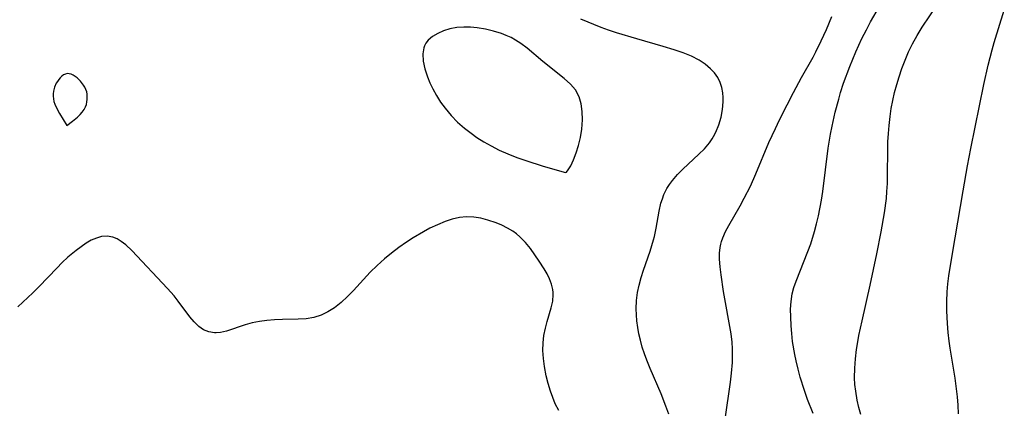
# Model space of a CAD drawing. Header units: metres. Extents: x 1073367 to 1082519, y 1569854 to 1574957.
# Tile 739 of 1056: x 1082149 to 1082347, y 1570710 to 1570788. Entities that reach past the tile are written whole.
import ezdxf

# ---------------------------------------------------------------- set-up
doc = ezdxf.new("R2010")
doc.units = ezdxf.units.M
doc.layers.add('CGG_CurvaNivelLidar_v1', color=253, linetype='Continuous', lineweight=30)

msp = doc.modelspace()

# ---------------------------------------------------------------- linework, layer by layer
at = {"layer": 'CGG_CurvaNivelLidar_v1'}
for p, q in [((1082319.707, 1570787.5096, 82), (1082321.5092, 1570790.5976, 82)), ((1082330.0452, 1570786.4463, 81.5), (1082333.1292, 1570790.9962, 81.5)), ((1082310.8287, 1570786.0098, 82.5), (1082311.8939, 1570788.5955, 82.5)), ((1082344.4931, 1570783.392, 81), (1082346.5157, 1570789.87, 81)), ((1082236.6974, 1570786.3764, 83.5), (1082235.3119, 1570786.1157, 83.5)), ((1082238.1361, 1570786.4875, 83.5), (1082236.6974, 1570786.3764, 83.5)), ((1082239.4619, 1570786.4545, 83.5), (1082238.1361, 1570786.4875, 83.5)), ((1082240.8049, 1570786.3212, 83.5), (1082239.4619, 1570786.4545, 83.5)), ((1082265.6862, 1570786.3905, 83), (1082261.5572, 1570788.0423, 83)), ((1082267.1331, 1570785.8606, 83), (1082265.6862, 1570786.3905, 83)), ((1082318.8538, 1570785.9425, 82), (1082319.707, 1570787.5096, 82)), ((1082329.0063, 1570784.798, 81.5), (1082330.0452, 1570786.4463, 81.5)), ((1082231.8352, 1570784.5951, 83.5), (1082230.971, 1570783.8486, 83.5)), ((1082232.8724, 1570785.2209, 83.5), (1082231.8352, 1570784.5951, 83.5)), ((1082234.0421, 1570785.7291, 83.5), (1082232.8724, 1570785.2209, 83.5)), ((1082235.3119, 1570786.1157, 83.5), (1082234.0421, 1570785.7291, 83.5)), ((1082242.4376, 1570786.0606, 83.5), (1082240.8049, 1570786.3212, 83.5)), ((1082244.0622, 1570785.6923, 83.5), (1082242.4376, 1570786.0606, 83.5)), ((1082245.6554, 1570785.2017, 83.5), (1082244.0622, 1570785.6923, 83.5)), ((1082246.6323, 1570784.82, 83.5), (1082245.6554, 1570785.2017, 83.5)), ((1082247.5813, 1570784.3779, 83.5), (1082246.6323, 1570784.82, 83.5)), ((1082268.7501, 1570785.3277, 83), (1082267.1331, 1570785.8606, 83)), ((1082272.7791, 1570784.0971, 83), (1082268.7501, 1570785.3277, 83)), ((1082309.8076, 1570783.7151, 82.5), (1082310.8287, 1570786.0098, 82.5)), ((1082317.9716, 1570784.1982, 82), (1082318.8538, 1570785.9425, 82)), ((1082328.0696, 1570783.1261, 81.5), (1082329.0063, 1570784.798, 81.5)), ((1082230.2008, 1570782.7007, 83.5), (1082230.0631, 1570782.3311, 83.5)), ((1082230.5199, 1570783.2848, 83.5), (1082230.2008, 1570782.7007, 83.5)), ((1082230.971, 1570783.8486, 83.5), (1082230.5199, 1570783.2848, 83.5)), ((1082248.4986, 1570783.8725, 83.5), (1082247.5813, 1570784.3779, 83.5)), ((1082249.5114, 1570783.219, 83.5), (1082248.4986, 1570783.8725, 83.5)), ((1082250.816, 1570782.2393, 83.5), (1082249.5114, 1570783.219, 83.5)), ((1082278.1237, 1570782.6238, 83), (1082272.7791, 1570784.0971, 83)), ((1082280.3233, 1570781.9393, 83), (1082278.1237, 1570782.6238, 83)), ((1082308.7435, 1570781.5448, 82.5), (1082309.8076, 1570783.7151, 82.5)), ((1082316.7568, 1570781.552, 82), (1082317.9716, 1570784.1982, 82)), ((1082327.2924, 1570781.5153, 81.5), (1082328.0696, 1570783.1261, 81.5)), ((1082344.0597, 1570781.8905, 81), (1082344.4931, 1570783.392, 81)), ((1082230.0631, 1570782.3311, 83.5), (1082229.8603, 1570781.0982, 83.5)), ((1082229.8603, 1570781.0982, 83.5), (1082229.9583, 1570779.6456, 83.5)), ((1082253.9749, 1570779.5645, 83.5), (1082250.816, 1570782.2393, 83.5)), ((1082282.0722, 1570781.3208, 83), (1082280.3233, 1570781.9393, 83)), ((1082283.7509, 1570780.6265, 83), (1082282.0722, 1570781.3208, 83)), ((1082285.324, 1570779.8252, 83), (1082283.7509, 1570780.6265, 83)), ((1082308.1555, 1570780.4348, 82.5), (1082308.7435, 1570781.5448, 82.5)), ((1082315.5296, 1570778.5802, 82), (1082316.7568, 1570781.552, 82)), ((1082326.608, 1570779.8801, 81.5), (1082327.2924, 1570781.5153, 81.5)), ((1082343.2761, 1570778.858, 81), (1082344.0597, 1570781.8905, 81)), ((1082229.9583, 1570779.6456, 83.5), (1082230.3041, 1570778.1088, 83.5)), ((1082258.233, 1570776.1769, 83.5), (1082253.9749, 1570779.5645, 83.5)), ((1082286.5315, 1570779.0438, 83), (1082285.324, 1570779.8252, 83)), ((1082287.6049, 1570778.1495, 83), (1082286.5315, 1570779.0438, 83)), ((1082305.8313, 1570776.351, 82.5), (1082308.1555, 1570780.4348, 82.5)), ((1082314.2934, 1570775.2465, 82), (1082315.5296, 1570778.5802, 82)), ((1082325.99, 1570778.2164, 81.5), (1082326.608, 1570779.8801, 81.5)), ((1082342.4128, 1570774.9919, 81), (1082343.2761, 1570778.858, 81)), ((1082157.5011, 1570776.6369, 83.5), (1082157.174, 1570776.3324, 83.5)), ((1082157.8452, 1570776.8873, 83.5), (1082157.5011, 1570776.6369, 83.5)), ((1082158.2035, 1570777.0678, 83.5), (1082157.8452, 1570776.8873, 83.5)), ((1082158.5747, 1570777.1569, 83.5), (1082158.2035, 1570777.0678, 83.5)), ((1082158.9612, 1570777.1362, 83.5), (1082158.5747, 1570777.1569, 83.5)), ((1082159.3547, 1570777.0227, 83.5), (1082158.9612, 1570777.1362, 83.5)), ((1082159.7499, 1570776.8383, 83.5), (1082159.3547, 1570777.0227, 83.5)), ((1082160.1412, 1570776.5987, 83.5), (1082159.7499, 1570776.8383, 83.5)), ((1082160.523, 1570776.3145, 83.5), (1082160.1412, 1570776.5987, 83.5)), ((1082230.3041, 1570778.1088, 83.5), (1082230.8295, 1570776.5172, 83.5)), ((1082230.8295, 1570776.5172, 83.5), (1082231.3091, 1570775.3156, 83.5)), ((1082288.3805, 1570777.3035, 83), (1082287.6049, 1570778.1495, 83)), ((1082289.0274, 1570776.3777, 83), (1082288.3805, 1570777.3035, 83)), ((1082324.9319, 1570774.9544, 81.5), (1082325.4219, 1570776.5333, 81.5)), ((1082325.4219, 1570776.5333, 81.5), (1082325.99, 1570778.2164, 81.5)), ((1082156.3752, 1570775.2356, 83.5), (1082156.0291, 1570774.4524, 83.5)), ((1082156.5904, 1570775.5999, 83.5), (1082156.3752, 1570775.2356, 83.5)), ((1082156.8683, 1570775.9844, 83.5), (1082156.5904, 1570775.5999, 83.5)), ((1082157.174, 1570776.3324, 83.5), (1082156.8683, 1570775.9844, 83.5)), ((1082160.8884, 1570775.9917, 83.5), (1082160.523, 1570776.3145, 83.5)), ((1082161.2314, 1570775.6335, 83.5), (1082160.8884, 1570775.9917, 83.5)), ((1082161.8391, 1570774.8408, 83.5), (1082161.2314, 1570775.6335, 83.5)), ((1082162.0955, 1570774.4161, 83.5), (1082161.8391, 1570774.8408, 83.5)), ((1082231.3091, 1570775.3156, 83.5), (1082231.8663, 1570774.1145, 83.5)), ((1082259.4921, 1570775.0384, 83.5), (1082258.233, 1570776.1769, 83.5)), ((1082260.4883, 1570773.9097, 83.5), (1082259.4921, 1570775.0384, 83.5)), ((1082289.5315, 1570775.3799, 83), (1082289.0274, 1570776.3777, 83)), ((1082289.8691, 1570774.3585, 83), (1082289.5315, 1570775.3799, 83)), ((1082304.2166, 1570773.3897, 82.5), (1082305.8313, 1570776.351, 82.5)), ((1082313.6847, 1570773.3966, 82), (1082314.2934, 1570775.2465, 82)), ((1082324.4962, 1570773.3597, 81.5), (1082324.9319, 1570774.9544, 81.5)), ((1082339.8161, 1570762.1795, 81), (1082342.4128, 1570774.9919, 81)), ((1082155.8135, 1570773.6201, 83.5), (1082155.7637, 1570773.1209, 83.5)), ((1082155.7637, 1570773.1209, 83.5), (1082155.7649, 1570772.6155, 83.5)), ((1082155.7649, 1570772.6155, 83.5), (1082155.8105, 1570772.1084, 83.5)), ((1082156.0291, 1570774.4524, 83.5), (1082155.8135, 1570773.6201, 83.5)), ((1082162.3097, 1570773.9756, 83.5), (1082162.0955, 1570774.4161, 83.5)), ((1082162.4683, 1570773.5191, 83.5), (1082162.3097, 1570773.9756, 83.5)), ((1082162.5626, 1570773.0238, 83.5), (1082162.4683, 1570773.5191, 83.5)), ((1082162.5934, 1570772.5167, 83.5), (1082162.5626, 1570773.0238, 83.5)), ((1082231.8663, 1570774.1145, 83.5), (1082232.5987, 1570772.7752, 83.5)), ((1082232.5987, 1570772.7752, 83.5), (1082233.4311, 1570771.4685, 83.5)), ((1082261.2574, 1570772.4928, 83.5), (1082260.4883, 1570773.9097, 83.5)), ((1082290.0681, 1570773.2909, 83), (1082289.8691, 1570774.3585, 83)), ((1082290.1347, 1570772.4012, 83), (1082290.0681, 1570773.2909, 83)), ((1082302.9455, 1570770.9263, 82.5), (1082304.2166, 1570773.3897, 82.5)), ((1082313.2939, 1570772.0749, 82), (1082313.6847, 1570773.3966, 82)), ((1082324.1419, 1570771.7881, 81.5), (1082324.4962, 1570773.3597, 81.5)), ((1082155.8105, 1570772.1084, 83.5), (1082155.8987, 1570771.6017, 83.5)), ((1082155.8987, 1570771.6017, 83.5), (1082156.0605, 1570771.0486, 83.5)), ((1082156.0605, 1570771.0486, 83.5), (1082156.3152, 1570770.4255, 83.5)), ((1082162.2376, 1570770.4929, 83.5), (1082162.3974, 1570770.9875, 83.5)), ((1082162.3974, 1570770.9875, 83.5), (1082162.5065, 1570771.4922, 83.5)), ((1082162.5065, 1570771.4922, 83.5), (1082162.5724, 1570772.0041, 83.5)), ((1082162.5724, 1570772.0041, 83.5), (1082162.5934, 1570772.5167, 83.5)), ((1082233.4311, 1570771.4685, 83.5), (1082234.3562, 1570770.2062, 83.5)), ((1082261.6646, 1570771.0983, 83.5), (1082261.2574, 1570772.4928, 83.5)), ((1082261.8721, 1570769.5528, 83.5), (1082261.6646, 1570771.0983, 83.5)), ((1082289.9924, 1570769.9664, 83), (1082290.1298, 1570771.4952, 83)), ((1082290.1298, 1570771.4952, 83), (1082290.1347, 1570772.4012, 83)), ((1082301.4501, 1570767.9266, 82.5), (1082302.9455, 1570770.9263, 82.5)), ((1082312.5917, 1570769.4085, 82), (1082313.2939, 1570772.0749, 82)), ((1082323.8506, 1570770.2003, 81.5), (1082324.1419, 1570771.7881, 81.5)), ((1082156.3152, 1570770.4255, 83.5), (1082156.9928, 1570769.1378, 83.5)), ((1082156.9928, 1570769.1378, 83.5), (1082157.7188, 1570767.965, 83.5)), ((1082160.6196, 1570768.4607, 83.5), (1082161.1292, 1570768.9471, 83.5)), ((1082161.1292, 1570768.9471, 83.5), (1082161.5911, 1570769.456, 83.5)), ((1082161.5911, 1570769.456, 83.5), (1082161.9694, 1570769.9739, 83.5)), ((1082161.9694, 1570769.9739, 83.5), (1082162.2376, 1570770.4929, 83.5)), ((1082234.3562, 1570770.2062, 83.5), (1082235.5594, 1570768.7906, 83.5)), ((1082235.5594, 1570768.7906, 83.5), (1082236.8681, 1570767.4592, 83.5)), ((1082261.9049, 1570767.9103, 83.5), (1082261.8721, 1570769.5528, 83.5)), ((1082289.7069, 1570768.4322, 83), (1082289.9924, 1570769.9664, 83)), ((1082311.9565, 1570766.6614, 82), (1082312.5917, 1570769.4085, 82)), ((1082323.3997, 1570766.7407, 81.5), (1082323.6134, 1570768.6, 81.5)), ((1082323.6134, 1570768.6, 81.5), (1082323.8506, 1570770.2003, 81.5)), ((1082157.7188, 1570767.965, 83.5), (1082158.5, 1570766.7916, 83.5)), ((1082158.5, 1570766.7916, 83.5), (1082159.5975, 1570767.6092, 83.5)), ((1082159.5975, 1570767.6092, 83.5), (1082160.6196, 1570768.4607, 83.5)), ((1082236.8681, 1570767.4592, 83.5), (1082238.2699, 1570766.2214, 83.5)), ((1082261.7612, 1570766.0101, 83.5), (1082261.9049, 1570767.9103, 83.5)), ((1082288.6854, 1570765.4545, 83), (1082289.2746, 1570766.9192, 83)), ((1082289.2746, 1570766.9192, 83), (1082289.7069, 1570768.4322, 83)), ((1082300.5974, 1570766.1575, 82.5), (1082301.4501, 1570767.9266, 82.5)), ((1082311.6363, 1570765.0535, 82), (1082311.9565, 1570766.6614, 82)), ((1082323.265, 1570765.134, 81.5), (1082323.3997, 1570766.7407, 81.5)), ((1082238.2699, 1570766.2214, 83.5), (1082239.551, 1570765.2293, 83.5)), ((1082239.551, 1570765.2293, 83.5), (1082240.7376, 1570764.3886, 83.5)), ((1082261.4962, 1570764.3475, 83.5), (1082261.7612, 1570766.0101, 83.5)), ((1082288.2184, 1570764.5576, 83), (1082288.6854, 1570765.4545, 83)), ((1082299.3167, 1570763.3447, 82.5), (1082300.5974, 1570766.1575, 82.5)), ((1082311.1789, 1570762.2347, 82), (1082311.6363, 1570765.0535, 82)), ((1082323.1767, 1570763.5228, 81.5), (1082323.265, 1570765.134, 81.5)), ((1082240.7376, 1570764.3886, 83.5), (1082242.0974, 1570763.5252, 83.5)), ((1082242.0974, 1570763.5252, 83.5), (1082243.5957, 1570762.6656, 83.5)), ((1082243.5957, 1570762.6656, 83.5), (1082245.2107, 1570761.8365, 83.5)), ((1082260.6708, 1570761.2822, 83.5), (1082261.1246, 1570762.7546, 83.5)), ((1082261.1246, 1570762.7546, 83.5), (1082261.4962, 1570764.3475, 83.5)), ((1082286.3871, 1570762.1141, 83), (1082287.3939, 1570763.3081, 83)), ((1082287.3939, 1570763.3081, 83), (1082287.9334, 1570764.0863, 83)), ((1082287.9334, 1570764.0863, 83), (1082288.2184, 1570764.5576, 83)), ((1082296.7087, 1570757.071, 82.5), (1082299.3167, 1570763.3447, 82.5)), ((1082323.1343, 1570761.9476, 81.5), (1082323.1767, 1570763.5228, 81.5)), ((1082245.2107, 1570761.8365, 83.5), (1082246.9109, 1570761.0721, 83.5)), ((1082246.9109, 1570761.0721, 83.5), (1082248.7232, 1570760.3713, 83.5)), ((1082260.1155, 1570759.8681, 83.5), (1082260.6708, 1570761.2822, 83.5)), ((1082282.0512, 1570758.048, 83), (1082285.27, 1570760.9921, 83)), ((1082285.27, 1570760.9921, 83), (1082286.3871, 1570762.1141, 83)), ((1082310.0853, 1570753.5376, 82), (1082311.1789, 1570762.2347, 82)), ((1082323.1063, 1570756.7344, 81.5), (1082323.1343, 1570761.9476, 81.5)), ((1082339.1491, 1570758.6836, 81), (1082339.8161, 1570762.1795, 81)), ((1082248.7232, 1570760.3713, 83.5), (1082250.5331, 1570759.7455, 83.5)), ((1082250.5331, 1570759.7455, 83.5), (1082254.0496, 1570758.6279, 83.5)), ((1082259.0586, 1570757.9156, 83.5), (1082259.5486, 1570758.7159, 83.5)), ((1082259.5486, 1570758.7159, 83.5), (1082260.1155, 1570759.8681, 83.5)), ((1082254.0496, 1570758.6279, 83.5), (1082258.5, 1570757.3287, 83.5)), ((1082258.5, 1570757.3287, 83.5), (1082258.6861, 1570757.4381, 83.5)), ((1082258.6861, 1570757.4381, 83.5), (1082259.0586, 1570757.9156, 83.5)), ((1082279.9348, 1570755.7639, 83), (1082280.9448, 1570756.9366, 83)), ((1082280.9448, 1570756.9366, 83), (1082282.0512, 1570758.048, 83)), ((1082295.6039, 1570754.6418, 82.5), (1082296.7087, 1570757.071, 82.5)), ((1082338.2614, 1570753.7083, 81), (1082339.1491, 1570758.6836, 81)), ((1082278.8435, 1570754.1344, 83), (1082279.3566, 1570754.9675, 83)), ((1082279.3566, 1570754.9675, 83), (1082279.9348, 1570755.7639, 83)), ((1082322.9843, 1570753.566, 81.5), (1082323.0682, 1570755.1486, 81.5)), ((1082323.0682, 1570755.1486, 81.5), (1082323.1063, 1570756.7344, 81.5)), ((1082277.9248, 1570752.0721, 83), (1082278.2489, 1570752.9183, 83)), ((1082278.2489, 1570752.9183, 83), (1082278.8435, 1570754.1344, 83)), ((1082294.3616, 1570752.2043, 82.5), (1082295.6039, 1570754.6418, 82.5)), ((1082309.8208, 1570751.8329, 82), (1082310.0853, 1570753.5376, 82)), ((1082322.8551, 1570752.126, 81.5), (1082322.9843, 1570753.566, 81.5)), ((1082336.0962, 1570741.1349, 81), (1082338.2614, 1570753.7083, 81)), ((1082277.2631, 1570749.577, 83), (1082277.6527, 1570751.2044, 83)), ((1082277.6527, 1570751.2044, 83), (1082277.9248, 1570752.0721, 83)), ((1082293.5332, 1570750.6949, 82.5), (1082294.3616, 1570752.2043, 82.5)), ((1082309.2159, 1570748.6548, 82), (1082309.8208, 1570751.8329, 82)), ((1082322.4743, 1570749.2536, 81.5), (1082322.8551, 1570752.126, 81.5)), ((1082276.6645, 1570746.2293, 83), (1082277.2631, 1570749.577, 83)), ((1082291.2296, 1570746.7518, 82.5), (1082293.5332, 1570750.6949, 82.5)), ((1082321.8066, 1570745.446, 81.5), (1082322.4743, 1570749.2536, 81.5)), ((1082232.8209, 1570746.898, 83.5), (1082231.2992, 1570746.1791, 83.5)), ((1082234.3494, 1570747.5214, 83.5), (1082232.8209, 1570746.898, 83.5)), ((1082235.7909, 1570748.0003, 83.5), (1082234.3494, 1570747.5214, 83.5)), ((1082237.2313, 1570748.3392, 83.5), (1082235.7909, 1570748.0003, 83.5)), ((1082238.6695, 1570748.4935, 83.5), (1082237.2313, 1570748.3392, 83.5)), ((1082240.0967, 1570748.4305, 83.5), (1082238.6695, 1570748.4935, 83.5)), ((1082241.5194, 1570748.1909, 83.5), (1082240.0967, 1570748.4305, 83.5)), ((1082242.9359, 1570747.8248, 83.5), (1082241.5194, 1570748.1909, 83.5)), ((1082244.5656, 1570747.281, 83.5), (1082242.9359, 1570747.8248, 83.5)), ((1082245.7267, 1570746.796, 83.5), (1082244.5656, 1570747.281, 83.5)), ((1082308.4549, 1570745.5281, 82), (1082308.857, 1570747.0835, 82)), ((1082308.857, 1570747.0835, 82), (1082309.2159, 1570748.6548, 82)), ((1082229.9988, 1570745.4946, 83.5), (1082227.9596, 1570744.2967, 83.5)), ((1082231.2992, 1570746.1791, 83.5), (1082229.9988, 1570745.4946, 83.5)), ((1082246.8493, 1570746.231, 83.5), (1082245.7267, 1570746.796, 83.5)), ((1082247.9189, 1570745.5806, 83.5), (1082246.8493, 1570746.231, 83.5)), ((1082248.652, 1570745.0513, 83.5), (1082247.9189, 1570745.5806, 83.5)), ((1082249.3431, 1570744.4715, 83.5), (1082248.652, 1570745.0513, 83.5)), ((1082276.3266, 1570744.5426, 83), (1082276.6645, 1570746.2293, 83)), ((1082290.044, 1570744.2638, 82.5), (1082290.5823, 1570745.5192, 82.5)), ((1082290.5823, 1570745.5192, 82.5), (1082291.2296, 1570746.7518, 82.5)), ((1082307.7062, 1570743.0868, 82), (1082308.4549, 1570745.5281, 82)), ((1082320.9183, 1570741.0728, 81.5), (1082321.8066, 1570745.446, 81.5)), ((1082162.3383, 1570743.1716, 83.5), (1082161.3301, 1570742.4957, 83.5)), ((1082163.3786, 1570743.7673, 83.5), (1082162.3383, 1570743.1716, 83.5)), ((1082164.4186, 1570744.228, 83.5), (1082163.3786, 1570743.7673, 83.5)), ((1082165.4596, 1570744.5153, 83.5), (1082164.4186, 1570744.228, 83.5)), ((1082166.5983, 1570744.587, 83.5), (1082165.4596, 1570744.5153, 83.5)), ((1082167.7091, 1570744.3899, 83.5), (1082166.5983, 1570744.587, 83.5)), ((1082168.558, 1570744.0372, 83.5), (1082167.7091, 1570744.3899, 83.5)), ((1082169.3801, 1570743.5387, 83.5), (1082168.558, 1570744.0372, 83.5)), ((1082170.2874, 1570742.8401, 83.5), (1082169.3801, 1570743.5387, 83.5)), ((1082226.5861, 1570743.4059, 83.5), (1082225.0754, 1570742.3396, 83.5)), ((1082227.9596, 1570744.2967, 83.5), (1082226.5861, 1570743.4059, 83.5)), ((1082250.4775, 1570743.3119, 83.5), (1082249.3431, 1570744.4715, 83.5)), ((1082251.4599, 1570742.1251, 83.5), (1082250.4775, 1570743.3119, 83.5)), ((1082275.4901, 1570741.5985, 83), (1082276.1563, 1570743.8377, 83)), ((1082276.1563, 1570743.8377, 83), (1082276.3266, 1570744.5426, 83)), ((1082289.5434, 1570742.3533, 82.5), (1082289.6669, 1570742.9965, 82.5)), ((1082289.6669, 1570742.9965, 82.5), (1082289.7978, 1570743.5098, 82.5)), ((1082289.7978, 1570743.5098, 82.5), (1082290.044, 1570744.2638, 82.5)), ((1082307.1319, 1570741.5012, 82), (1082307.7062, 1570743.0868, 82)), ((1082160.3236, 1570741.7424, 83.5), (1082158.7135, 1570740.3942, 83.5)), ((1082161.3301, 1570742.4957, 83.5), (1082160.3236, 1570741.7424, 83.5)), ((1082171.5149, 1570741.7032, 83.5), (1082170.2874, 1570742.8401, 83.5)), ((1082178.6795, 1570734.1382, 83.5), (1082171.5149, 1570741.7032, 83.5)), ((1082223.6048, 1570741.2166, 83.5), (1082222.1766, 1570740.0467, 83.5)), ((1082225.0754, 1570742.3396, 83.5), (1082223.6048, 1570741.2166, 83.5)), ((1082252.3811, 1570740.8822, 83.5), (1082251.4599, 1570742.1251, 83.5)), ((1082274.1656, 1570737.8085, 83), (1082275.4901, 1570741.5985, 83)), ((1082289.4041, 1570740.0084, 82.5), (1082289.4216, 1570741.1919, 82.5)), ((1082289.4216, 1570741.1919, 82.5), (1082289.5434, 1570742.3533, 82.5)), ((1082304.7646, 1570735.6128, 82), (1082307.1319, 1570741.5012, 82)), ((1082319.5805, 1570734.7753, 81.5), (1082320.9183, 1570741.0728, 81.5)), ((1082335.4055, 1570736.6868, 81), (1082336.0962, 1570741.1349, 81)), ((1082157.5728, 1570739.3312, 83.5), (1082156.4533, 1570738.2158, 83.5)), ((1082158.7135, 1570740.3942, 83.5), (1082157.5728, 1570739.3312, 83.5)), ((1082222.1766, 1570740.0467, 83.5), (1082220.7048, 1570738.7479, 83.5)), ((1082253.2475, 1570739.6122, 83.5), (1082252.3811, 1570740.8822, 83.5)), ((1082254.2466, 1570738.0411, 83.5), (1082253.2475, 1570739.6122, 83.5)), ((1082289.5019, 1570738.4274, 82.5), (1082289.4041, 1570740.0084, 82.5)), ((1082156.4533, 1570738.2158, 83.5), (1082152.93, 1570734.4975, 83.5)), ((1082219.3078, 1570737.3893, 83.5), (1082215.9748, 1570733.7335, 83.5)), ((1082220.7048, 1570738.7479, 83.5), (1082219.3078, 1570737.3893, 83.5)), ((1082254.8043, 1570737.0779, 83.5), (1082254.2466, 1570738.0411, 83.5)), ((1082255.3227, 1570736.0401, 83.5), (1082254.8043, 1570737.0779, 83.5)), ((1082273.6738, 1570736.313, 83), (1082274.1656, 1570737.8085, 83)), ((1082289.6925, 1570736.8218, 82.5), (1082289.5019, 1570738.4274, 82.5)), ((1082255.7277, 1570734.9921, 83.5), (1082255.3227, 1570736.0401, 83.5)), ((1082273.2487, 1570734.8065, 83), (1082273.6738, 1570736.313, 83)), ((1082290.2009, 1570733.5147, 82.5), (1082289.6925, 1570736.8218, 82.5)), ((1082304.325, 1570734.3382, 82), (1082304.7646, 1570735.6128, 82)), ((1082335.0626, 1570733.4416, 81), (1082335.2075, 1570735.0652, 81)), ((1082335.2075, 1570735.0652, 81), (1082335.4055, 1570736.6868, 81)), ((1082151.6718, 1570733.2461, 83.5), (1082148.6721, 1570730.4476, 83.5)), ((1082152.93, 1570734.4975, 83.5), (1082151.6718, 1570733.2461, 83.5)), ((1082180.0224, 1570732.625, 83.5), (1082178.6795, 1570734.1382, 83.5)), ((1082215.9748, 1570733.7335, 83.5), (1082214.751, 1570732.4817, 83.5)), ((1082255.9838, 1570733.9271, 83.5), (1082255.7277, 1570734.9921, 83.5)), ((1082256.0463, 1570733.3473, 83.5), (1082255.9838, 1570733.9271, 83.5)), ((1082256.0568, 1570732.8972, 83.5), (1082256.0463, 1570733.3473, 83.5)), ((1082272.7391, 1570731.6863, 83), (1082272.9277, 1570733.283, 83)), ((1082272.9277, 1570733.283, 83), (1082273.2487, 1570734.8065, 83)), ((1082291.7252, 1570725.0314, 82.5), (1082290.2009, 1570733.5147, 82.5)), ((1082303.7542, 1570731.5375, 82), (1082303.9851, 1570733.0485, 82)), ((1082303.9851, 1570733.0485, 82), (1082304.325, 1570734.3382, 82)), ((1082317.9754, 1570727.6715, 81.5), (1082319.5805, 1570734.7753, 81.5)), ((1082334.9827, 1570731.531, 81), (1082335.0626, 1570733.4416, 81)), ((1082180.8336, 1570731.5975, 83.5), (1082180.0224, 1570732.625, 83.5)), ((1082183.1606, 1570728.4321, 83.5), (1082180.8336, 1570731.5975, 83.5)), ((1082213.4841, 1570731.3163, 83.5), (1082212.1602, 1570730.2735, 83.5)), ((1082214.751, 1570732.4817, 83.5), (1082213.4841, 1570731.3163, 83.5)), ((1082255.6327, 1570730.2745, 83.5), (1082255.9295, 1570731.5969, 83.5)), ((1082255.9295, 1570731.5969, 83.5), (1082256.0568, 1570732.8972, 83.5)), ((1082272.6893, 1570730.074, 83), (1082272.7391, 1570731.6863, 83)), ((1082303.6616, 1570729.9942, 82), (1082303.7542, 1570731.5375, 82)), ((1082334.9918, 1570729.6171, 81), (1082334.9827, 1570731.531, 81)), ((1082210.8498, 1570729.4396, 83.5), (1082209.4807, 1570728.7734, 83.5)), ((1082212.1602, 1570730.2735, 83.5), (1082210.8498, 1570729.4396, 83.5)), ((1082254.8278, 1570727.5371, 83.5), (1082255.6327, 1570730.2745, 83.5)), ((1082272.7352, 1570728.8441, 83), (1082272.6893, 1570730.074, 83)), ((1082303.665, 1570728.4241, 82), (1082303.6616, 1570729.9942, 82)), ((1082335.1172, 1570727.1127, 81), (1082334.9918, 1570729.6171, 81)), ((1082184.0195, 1570727.4131, 83.5), (1082183.1606, 1570728.4321, 83.5)), ((1082184.9283, 1570726.5354, 83.5), (1082184.0195, 1570727.4131, 83.5)), ((1082195.6694, 1570727.2145, 83.5), (1082194.2626, 1570726.8293, 83.5)), ((1082197.1288, 1570727.5149, 83.5), (1082195.6694, 1570727.2145, 83.5)), ((1082198.6239, 1570727.7254, 83.5), (1082197.1288, 1570727.5149, 83.5)), ((1082200.1656, 1570727.8468, 83.5), (1082198.6239, 1570727.7254, 83.5)), ((1082201.7136, 1570727.9006, 83.5), (1082200.1656, 1570727.8468, 83.5)), ((1082204.9145, 1570727.9411, 83.5), (1082201.7136, 1570727.9006, 83.5)), ((1082206.5086, 1570728.0407, 83.5), (1082204.9145, 1570727.9411, 83.5)), ((1082208.0573, 1570728.304, 83.5), (1082206.5086, 1570728.0407, 83.5)), ((1082209.4807, 1570728.7734, 83.5), (1082208.0573, 1570728.304, 83.5)), ((1082254.4609, 1570726.1418, 83.5), (1082254.8278, 1570727.5371, 83.5)), ((1082272.8407, 1570727.612, 83), (1082272.7352, 1570728.8441, 83)), ((1082273.0059, 1570726.3174, 83), (1082272.8407, 1570727.612, 83)), ((1082303.7465, 1570726.6515, 82), (1082303.665, 1570728.4241, 82)), ((1082317.3553, 1570724.7277, 81.5), (1082317.9754, 1570727.6715, 81.5)), ((1082185.9105, 1570725.8524, 83.5), (1082184.9283, 1570726.5354, 83.5)), ((1082186.9712, 1570725.4161, 83.5), (1082185.9105, 1570725.8524, 83.5)), ((1082188.0957, 1570725.2226, 83.5), (1082186.9712, 1570725.4161, 83.5)), ((1082188.4642, 1570725.2119, 83.5), (1082188.0957, 1570725.2226, 83.5)), ((1082189.3073, 1570725.2778, 83.5), (1082188.4642, 1570725.2119, 83.5)), ((1082190.4947, 1570725.542, 83.5), (1082189.3073, 1570725.2778, 83.5)), ((1082194.2626, 1570726.8293, 83.5), (1082190.4947, 1570725.542, 83.5)), ((1082254.1702, 1570724.711, 83.5), (1082254.4609, 1570726.1418, 83.5)), ((1082273.2286, 1570725.0265, 83), (1082273.0059, 1570726.3174, 83)), ((1082303.879, 1570725.0702, 82), (1082303.7465, 1570726.6515, 82)), ((1082335.2713, 1570725.3308, 81), (1082335.1172, 1570727.1127, 81)), ((1082335.4779, 1570723.5527, 81), (1082335.2713, 1570725.3308, 81)), ((1082253.9562, 1570721.6838, 83.5), (1082253.9919, 1570723.2515, 83.5)), ((1082253.9919, 1570723.2515, 83.5), (1082254.1702, 1570724.711, 83.5)), ((1082273.5159, 1570723.7432, 83), (1082273.2286, 1570725.0265, 83)), ((1082273.8966, 1570722.3948, 83), (1082273.5159, 1570723.7432, 83)), ((1082291.9339, 1570723.3654, 82.5), (1082291.7252, 1570725.0314, 82.5)), ((1082292.015, 1570722.0116, 82.5), (1082291.9339, 1570723.3654, 82.5)), ((1082304.0653, 1570723.4802, 82), (1082303.879, 1570725.0702, 82)), ((1082304.4815, 1570720.9084, 82), (1082304.0653, 1570723.4802, 82)), ((1082316.8982, 1570721.9149, 81.5), (1082317.1179, 1570723.4088, 81.5)), ((1082317.1179, 1570723.4088, 81.5), (1082317.3553, 1570724.7277, 81.5)), ((1082335.6713, 1570722.1966, 81), (1082335.4779, 1570723.5527, 81)), ((1082254.0587, 1570720.1005, 83.5), (1082253.9562, 1570721.6838, 83.5)), ((1082274.3432, 1570721.0578, 83), (1082273.8966, 1570722.3948, 83)), ((1082292.0221, 1570720.6491, 82.5), (1082292.015, 1570722.0116, 82.5)), ((1082316.6759, 1570720.028, 81.5), (1082316.8982, 1570721.9149, 81.5)), ((1082336.6634, 1570716.1248, 81), (1082335.6713, 1570722.1966, 81)), ((1082254.2735, 1570718.5116, 83.5), (1082254.0587, 1570720.1005, 83.5)), ((1082274.8412, 1570719.7301, 83), (1082274.3432, 1570721.0578, 83)), ((1082275.5148, 1570718.0834, 83), (1082274.8412, 1570719.7301, 83)), ((1082291.7845, 1570717.1424, 82.5), (1082291.967, 1570719.28, 82.5)), ((1082291.967, 1570719.28, 82.5), (1082292.0221, 1570720.6491, 82.5)), ((1082304.7445, 1570719.626, 82), (1082304.4815, 1570720.9084, 82)), ((1082305.1362, 1570717.991, 82), (1082304.7445, 1570719.626, 82)), ((1082316.531, 1570718.1404, 81.5), (1082316.6759, 1570720.028, 81.5)), ((1082254.6533, 1570716.6046, 83.5), (1082254.2735, 1570718.5116, 83.5)), ((1082277.7086, 1570712.985, 83), (1082275.5148, 1570718.0834, 83)), ((1082305.5767, 1570716.3649, 82), (1082305.1362, 1570717.991, 82)), ((1082316.4989, 1570716.255, 81.5), (1082316.531, 1570718.1404, 81.5)), ((1082255.0432, 1570715.0716, 83.5), (1082254.6533, 1570716.6046, 83.5)), ((1082290.5476, 1570707.9146, 82.5), (1082291.5694, 1570715.3246, 82.5)), ((1082291.5694, 1570715.3246, 82.5), (1082291.7845, 1570717.1424, 82.5)), ((1082306.4067, 1570713.6566, 82), (1082305.5767, 1570716.3649, 82)), ((1082316.566, 1570714.9117, 81.5), (1082316.4989, 1570716.255, 81.5)), ((1082336.8881, 1570714.5502, 81), (1082336.6634, 1570716.1248, 81)), ((1082255.497, 1570713.5661, 83.5), (1082255.0432, 1570715.0716, 83.5)), ((1082255.9472, 1570712.2765, 83.5), (1082255.497, 1570713.5661, 83.5)), ((1082307.0456, 1570711.8635, 82), (1082306.4067, 1570713.6566, 82)), ((1082316.7107, 1570713.5739, 81.5), (1082316.566, 1570714.9117, 81.5)), ((1082317.0346, 1570711.7222, 81.5), (1082316.7107, 1570713.5739, 81.5)), ((1082337.1226, 1570712.4428, 81), (1082336.8881, 1570714.5502, 81)), ((1082256.4544, 1570711.0322, 83.5), (1082255.9472, 1570712.2765, 83.5)), ((1082278.646, 1570710.5783, 83), (1082277.7086, 1570712.985, 83)), ((1082308.2081, 1570709.0619, 82), (1082307.0456, 1570711.8635, 82)), ((1082317.3671, 1570710.2901, 81.5), (1082317.0346, 1570711.7222, 81.5)), ((1082337.259, 1570710.7317, 81), (1082337.1226, 1570712.4428, 81)), ((1082257.1351, 1570709.6494, 83.5), (1082256.4544, 1570711.0322, 83.5)), ((1082279.2045, 1570708.9642, 83), (1082278.646, 1570710.5783, 83)), ((1082317.7578, 1570708.8674, 81.5), (1082317.3671, 1570710.2901, 81.5)), ((1082337.3533, 1570709.019, 81), (1082337.259, 1570710.7317, 81))]:
    msp.add_line(p, q, dxfattribs=at)

doc.saveas('drawing.dxf')
